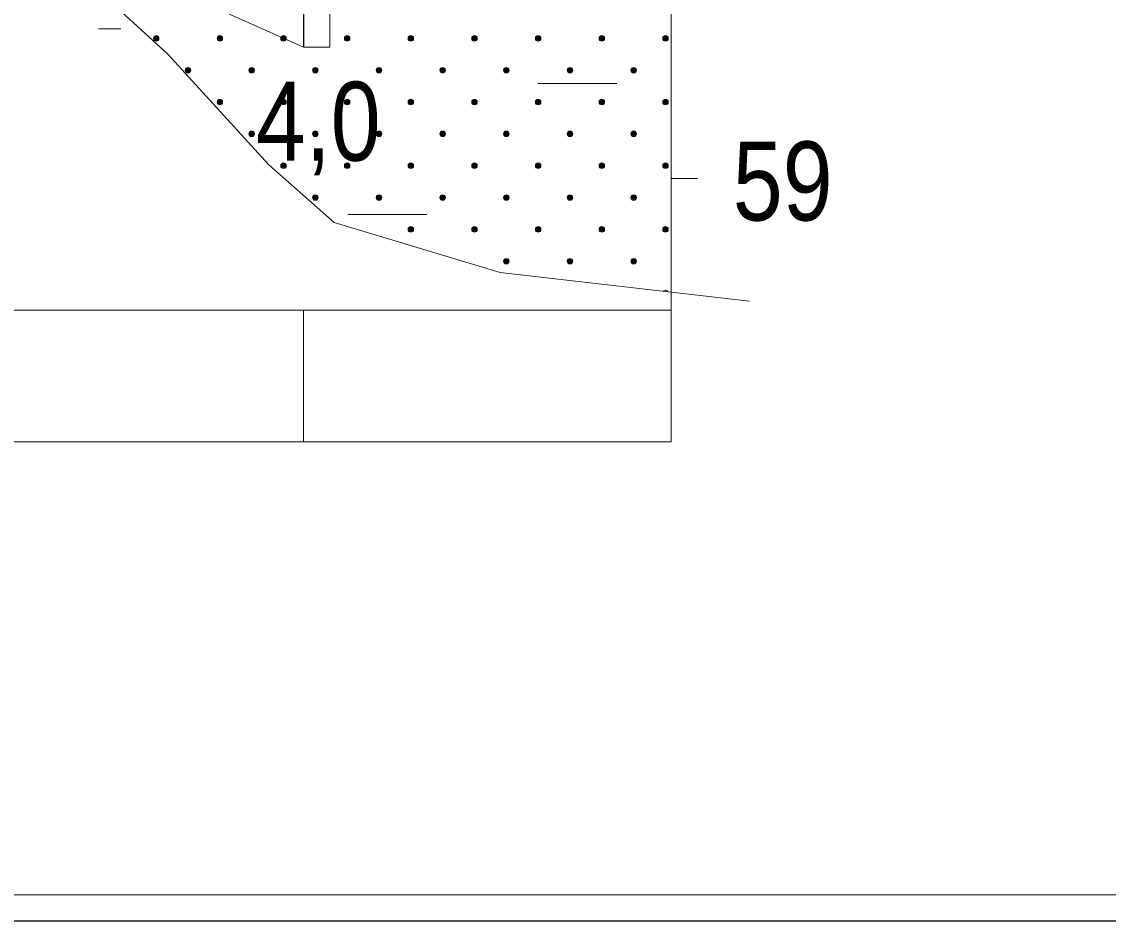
# Model space of a CAD drawing. Extents: x 640104 to 640970, y 6442278 to 6442689.
# Drawn here: x 640553.41 to 640594.69, y 6442282.54 to 6442316.71 of the extents above; entities that cross this region are included whole.
import ezdxf
from ezdxf.enums import TextEntityAlignment as Align

# ---------------------------------------------------------------- set-up
doc = ezdxf.new("R2010")
doc.units = 0
doc.header["$LTSCALE"] = 1.2
for name, color, linetype, lineweight in [('30', 7, 'Continuous', 13), ('31', 7, 'Continuous', 13), ('32', 7, 'Continuous', 25), ('33', 7, 'Continuous', 13), ('35', 7, 'Continuous', 35), ('45', 7, 'Continuous', 13), ('46', 7, 'Continuous', 13), ('47', 7, 'Continuous', 13), ('50', 7, 'Continuous', 13)]:
    doc.layers.add(name, color=color, linetype=linetype, lineweight=lineweight)

msp = doc.modelspace()

# ---------------------------------------------------------------- hatches: boundary and pattern name
at = {"layer": '45'}
for points in [[(640558.594, 6442316.151, 1), (640558.445, 6442316.003, 1)], [(640561.012, 6442316.151, 1), (640560.863, 6442316.003, 1)], [(640563.43, 6442316.151, 1), (640563.282, 6442316.003, 1)], [(640565.848, 6442316.151, 1), (640565.7, 6442316.003, 1)], [(640568.267, 6442316.151, 1), (640568.118, 6442316.003, 1)], [(640570.685, 6442316.151, 1), (640570.537, 6442316.003, 1)], [(640573.103, 6442316.151, 1), (640572.955, 6442316.003, 1)], [(640575.522, 6442316.151, 1), (640575.373, 6442316.003, 1)], [(640577.94, 6442316.151, 1), (640577.791, 6442316.003, 1)], [(640559.803, 6442314.942, 1), (640559.654, 6442314.794, 1)], [(640562.221, 6442314.942, 1), (640562.072, 6442314.794, 1)], [(640564.639, 6442314.942, 1), (640564.491, 6442314.794, 1)], [(640567.058, 6442314.942, 1), (640566.909, 6442314.794, 1)], [(640569.476, 6442314.942, 1), (640569.327, 6442314.794, 1)], [(640571.894, 6442314.942, 1), (640571.746, 6442314.794, 1)], [(640574.312, 6442314.942, 1), (640574.164, 6442314.794, 1)], [(640576.731, 6442314.942, 1), (640576.582, 6442314.794, 1)], [(640561.012, 6442313.733, 1), (640560.863, 6442313.585, 1)], [(640563.43, 6442313.733, 1), (640563.282, 6442313.585, 1)], [(640565.848, 6442313.733, 1), (640565.7, 6442313.585, 1)], [(640568.267, 6442313.733, 1), (640568.118, 6442313.585, 1)], [(640570.685, 6442313.733, 1), (640570.537, 6442313.585, 1)], [(640573.103, 6442313.733, 1), (640572.955, 6442313.585, 1)], [(640575.522, 6442313.733, 1), (640575.373, 6442313.585, 1)], [(640577.94, 6442313.733, 1), (640577.791, 6442313.585, 1)], [(640562.221, 6442312.524, 1), (640562.072, 6442312.375, 1)], [(640564.639, 6442312.524, 1), (640564.491, 6442312.375, 1)], [(640567.058, 6442312.524, 1), (640566.909, 6442312.375, 1)], [(640569.476, 6442312.524, 1), (640569.327, 6442312.375, 1)], [(640571.894, 6442312.524, 1), (640571.746, 6442312.375, 1)], [(640574.312, 6442312.524, 1), (640574.164, 6442312.375, 1)], [(640576.731, 6442312.524, 1), (640576.582, 6442312.375, 1)], [(640563.43, 6442311.315, 1), (640563.282, 6442311.166, 1)], [(640565.848, 6442311.315, 1), (640565.7, 6442311.166, 1)], [(640568.267, 6442311.315, 1), (640568.118, 6442311.166, 1)], [(640570.685, 6442311.315, 1), (640570.537, 6442311.166, 1)], [(640573.103, 6442311.315, 1), (640572.955, 6442311.166, 1)], [(640575.522, 6442311.315, 1), (640575.373, 6442311.166, 1)], [(640577.94, 6442311.315, 1), (640577.791, 6442311.166, 1)], [(640564.639, 6442310.106, 1), (640564.491, 6442309.957, 1)], [(640567.058, 6442310.106, 1), (640566.909, 6442309.957, 1)], [(640569.476, 6442310.106, 1), (640569.327, 6442309.957, 1)], [(640571.894, 6442310.106, 1), (640571.746, 6442309.957, 1)], [(640574.312, 6442310.106, 1), (640574.164, 6442309.957, 1)], [(640576.731, 6442310.106, 1), (640576.582, 6442309.957, 1)], [(640568.267, 6442308.896, 1), (640568.118, 6442308.748, 1)], [(640570.685, 6442308.896, 1), (640570.537, 6442308.748, 1)], [(640573.103, 6442308.896, 1), (640572.955, 6442308.748, 1)], [(640575.522, 6442308.896, 1), (640575.373, 6442308.748, 1)], [(640577.94, 6442308.896, 1), (640577.791, 6442308.748, 1)], [(640571.894, 6442307.687, 1), (640571.746, 6442307.539, 1)], [(640574.312, 6442307.687, 1), (640574.164, 6442307.539, 1)], [(640576.731, 6442307.687, 1), (640576.582, 6442307.539, 1)]]:
    msp.add_hatch(color=256, dxfattribs=at).paths.add_polyline_path(points)

# ---------------------------------------------------------------- linework, layer by layer
at = {"layer": '30'}
for p, q in [((640578.08, 6442300.75), (640578.08, 6442460.75)), ((640578.08, 6442310.75), (640579.08, 6442310.75)), ((640112.44, 6442305.75), (640578.08, 6442305.75)), ((640564.12, 6442300.75), (640564.12, 6442305.75)), ((640112.44, 6442300.75), (640578.08, 6442300.75))]:
    msp.add_line(p, q, dxfattribs=at)
at = {"layer": '31'}
for points in [[(640439.11, 6442345.27), (640478.03, 6442341.77), (640519.41, 6442335.62), (640522.08, 6442334.37), (640526.64, 6442332.09), (640531.32, 6442330.03), (640534.6, 6442328.48), (640541.55, 6442325.47), (640548.17, 6442322.58), (640554.18, 6442319.85), (640558.96, 6442315.48), (640562.8, 6442311.27)], [(640562.8, 6442311.27), (640565.28, 6442309.08), (640571.59, 6442307.19), (640581.06, 6442306.09)]]:
    msp.add_lwpolyline(points, dxfattribs=at)
at = {"layer": '32'}
msp.add_line((640564.12, 6442355.75), (640564.12, 6442315.75), dxfattribs=at)
at = {"layer": '33'}
msp.add_lwpolyline([(640565.12, 6442350.71), (640564.57, 6442350.75), (640564.12, 6442350.75), (640564.12, 6442315.75), (640565.12, 6442315.75)], close=True, dxfattribs=at)
at = {"layer": '35', "lineweight": 13}
msp.add_line((640564.12, 6442315.75), (640519.41, 6442335.62), dxfattribs=at)
at = {"layer": '45'}
for centre in [(640558.519, 6442316.077), (640560.938, 6442316.077), (640563.356, 6442316.077), (640565.774, 6442316.077), (640568.192, 6442316.077), (640570.611, 6442316.077), (640573.029, 6442316.077), (640575.447, 6442316.077), (640577.866, 6442316.077), (640559.728, 6442314.868), (640562.147, 6442314.868), (640564.565, 6442314.868), (640566.983, 6442314.868), (640569.402, 6442314.868), (640571.82, 6442314.868), (640574.238, 6442314.868), (640576.657, 6442314.868), (640560.938, 6442313.659), (640563.356, 6442313.659), (640565.774, 6442313.659), (640568.192, 6442313.659), (640570.611, 6442313.659), (640573.029, 6442313.659), (640575.447, 6442313.659), (640577.866, 6442313.659), (640562.147, 6442312.45), (640564.565, 6442312.45), (640566.983, 6442312.45), (640569.402, 6442312.45), (640571.82, 6442312.45), (640574.238, 6442312.45), (640576.657, 6442312.45), (640563.356, 6442311.24), (640565.774, 6442311.24), (640568.192, 6442311.24), (640570.611, 6442311.24), (640573.029, 6442311.24), (640575.447, 6442311.24), (640577.866, 6442311.24), (640564.565, 6442310.031), (640566.983, 6442310.031), (640569.402, 6442310.031), (640571.82, 6442310.031), (640574.238, 6442310.031), (640576.657, 6442310.031), (640568.192, 6442308.822), (640570.611, 6442308.822), (640573.029, 6442308.822), (640575.447, 6442308.822), (640577.866, 6442308.822), (640571.82, 6442307.613), (640574.238, 6442307.613), (640576.657, 6442307.613)]:
    msp.add_circle(centre, 0.105, dxfattribs=at)
msp.add_arc((640577.866, 6442306.404), 0.105, 24.7754, 141.9158, dxfattribs=at)
at = {"layer": '46'}
msp.add_line((640557.17, 6442316.44), (640556.33, 6442316.44), dxfattribs=at)
at = {"layer": '47'}
for p, q in [((640573.02, 6442314.36), (640576.02, 6442314.36)), ((640565.8, 6442309.39), (640568.8, 6442309.39))]:
    msp.add_line(p, q, dxfattribs=at)
at = {"layer": '50', "lineweight": 25}
msp.add_lwpolyline([(640103.56, 6442688.99), (640970.3, 6442688.99), (640970.3, 6442282.54), (640103.56, 6442282.54)], close=True, dxfattribs=at)
at = {"layer": '50'}
msp.add_lwpolyline([(640104.56, 6442687.99), (640969.3, 6442687.99), (640969.3, 6442283.54), (640104.56, 6442283.54)], close=True, dxfattribs=at)

# ---------------------------------------------------------------- texts
at = {"layer": '30', "width": 0.85}
msp.add_text('59', height=3, dxfattribs=at).set_placement((640582.32, 6442309.16), align=Align.CENTER)
at = {"layer": '32', "width": 0.85}
msp.add_text('4,0', height=3, dxfattribs=at).set_placement((640564.675, 6442311.43), align=Align.CENTER)

doc.saveas('drawing.dxf')
